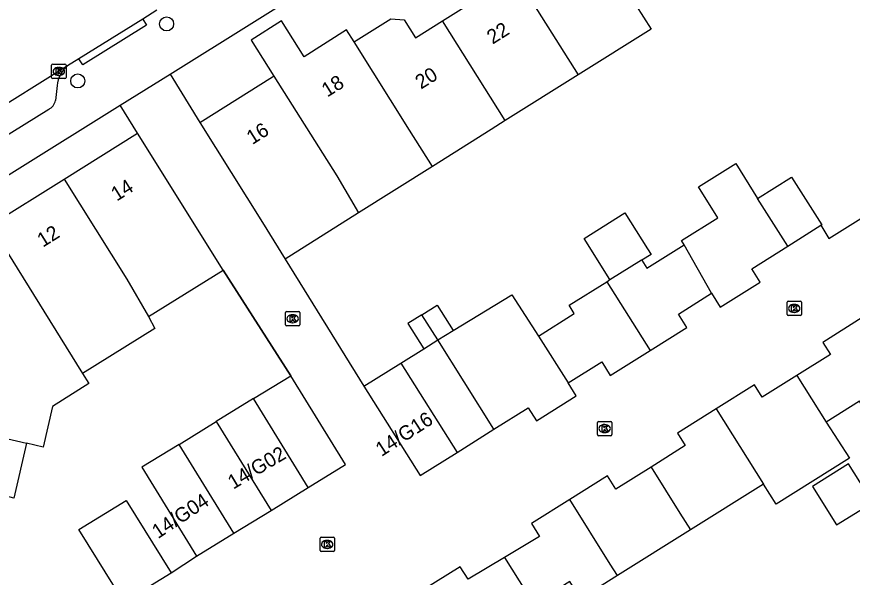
# Model space of a CAD drawing. Extents: x 157767 to 159171, y 387842 to 389425.
# Drawn here: x 158604.2 to 158662.4, y 388272.8 to 388311.9 of the extents above; entities that cross this region are included whole.
import ezdxf

# ---------------------------------------------------------------- set-up
doc = ezdxf.new("R2010")
doc.units = 0
for name, color, linetype in [('IMGEO_Boom', 7, 'Continuous'), ('IMGEO_Kolk', 7, 'Continuous'), ('IMGEO_Muur', 7, 'Continuous'), ('IMGEO_Pand', 7, 'Continuous'), ('IMGEO_Pand_nummerreeks', 7, 'Continuous'), ('IMGEO_Rijbaan_lokaal_open', 7, 'Continuous'), ('IMGEO_Voetpad_open', 7, 'Continuous')]:
    doc.layers.add(name, color=color, linetype=linetype)

msp = doc.modelspace()

# ---------------------------------------------------------------- linework, layer by layer
at = {"layer": 'IMGEO_Boom'}
for centre in [(158614.632, 388311.425), (158608.432, 388307.447)]:
    msp.add_circle(centre, 0.489, dxfattribs=at)
at = {"layer": 'IMGEO_Kolk'}
for p, q in [((158606.615, 388307.688), (158606.615, 388308.54)), ((158606.69, 388308.614), (158607.542, 388308.614)), ((158607.103, 388308.394), (158607.128, 388308.394)), ((158607.616, 388308.54), (158607.616, 388307.688)), ((158607.542, 388307.614), (158606.69, 388307.614)), ((158607.126, 388307.834), (158607.101, 388307.834)), ((158657.879, 388291.156), (158657.879, 388292.008)), ((158657.954, 388292.082), (158658.806, 388292.082)), ((158658.88, 388292.008), (158658.88, 388291.156)), ((158622.99, 388291.364), (158623.842, 388291.364)), ((158658.39, 388291.302), (158658.365, 388291.302)), ((158658.367, 388291.862), (158658.392, 388291.862)), ((158622.915, 388290.438), (158622.915, 388291.29)), ((158623.403, 388291.144), (158623.428, 388291.144)), ((158623.916, 388291.29), (158623.916, 388290.438)), ((158658.806, 388291.082), (158657.954, 388291.082)), ((158623.842, 388290.364), (158622.99, 388290.364)), ((158623.426, 388290.584), (158623.401, 388290.584)), ((158644.662, 388282.778), (158644.662, 388283.63)), ((158644.737, 388283.704), (158645.589, 388283.704)), ((158645.15, 388283.484), (158645.175, 388283.484)), ((158645.663, 388283.63), (158645.663, 388282.778)), ((158645.589, 388282.704), (158644.737, 388282.704)), ((158645.173, 388282.924), (158645.148, 388282.924)), ((158625.4, 388275.626), (158626.252, 388275.626)), ((158625.325, 388274.7), (158625.325, 388275.552)), ((158625.813, 388275.406), (158625.838, 388275.406)), ((158626.326, 388275.552), (158626.326, 388274.7)), ((158626.252, 388274.626), (158625.4, 388274.626)), ((158625.836, 388274.846), (158625.811, 388274.846))]:
    msp.add_line(p, q, dxfattribs=at)
for points in [[(158606.615, 388307.688), (158606.615, 388308.54)], [(158606.69, 388308.614), (158607.542, 388308.614)], [(158606.936, 388308.314), (158607.059, 388308.314), (158607.059, 388308.163), (158607.189, 388308.314), (158607.353, 388308.314), (158607.207, 388308.163), (158607.36, 388307.914), (158607.208, 388307.914), (158607.123, 388308.078), (158607.059, 388308.011), (158607.059, 388307.914), (158606.936, 388307.914), (158606.936, 388308.314)], [(158607.616, 388308.54), (158607.616, 388307.688)], [(158607.542, 388307.614), (158606.69, 388307.614)], [(158657.879, 388291.156), (158657.879, 388292.008)], [(158657.954, 388292.082), (158658.806, 388292.082)], [(158658.88, 388292.008), (158658.88, 388291.156)], [(158622.99, 388291.364), (158623.842, 388291.364)], [(158658.2, 388291.782), (158658.323, 388291.782), (158658.323, 388291.631), (158658.453, 388291.782), (158658.617, 388291.782), (158658.471, 388291.631), (158658.624, 388291.382), (158658.472, 388291.382), (158658.387, 388291.546), (158658.323, 388291.479), (158658.323, 388291.382), (158658.2, 388291.382), (158658.2, 388291.782)], [(158622.915, 388290.438), (158622.915, 388291.29)], [(158623.236, 388291.064), (158623.359, 388291.064), (158623.359, 388290.913), (158623.489, 388291.064), (158623.653, 388291.064), (158623.507, 388290.913), (158623.66, 388290.664), (158623.508, 388290.664), (158623.423, 388290.828), (158623.359, 388290.761), (158623.359, 388290.664), (158623.236, 388290.664), (158623.236, 388291.064)], [(158623.916, 388291.29), (158623.916, 388290.438)], [(158658.806, 388291.082), (158657.954, 388291.082)], [(158623.842, 388290.364), (158622.99, 388290.364)], [(158644.662, 388282.778), (158644.662, 388283.63)], [(158644.737, 388283.704), (158645.589, 388283.704)], [(158644.983, 388283.404), (158645.106, 388283.404), (158645.106, 388283.253), (158645.236, 388283.404), (158645.4, 388283.404), (158645.254, 388283.253), (158645.407, 388283.004), (158645.255, 388283.004), (158645.17, 388283.168), (158645.106, 388283.101), (158645.106, 388283.004), (158644.983, 388283.004), (158644.983, 388283.404)], [(158645.663, 388283.63), (158645.663, 388282.778)], [(158645.589, 388282.704), (158644.737, 388282.704)], [(158625.4, 388275.626), (158626.252, 388275.626)], [(158625.325, 388274.7), (158625.325, 388275.552)], [(158625.646, 388275.326), (158625.769, 388275.326), (158625.769, 388275.175), (158625.899, 388275.326), (158626.063, 388275.326), (158625.917, 388275.175), (158626.07, 388274.926), (158625.918, 388274.926), (158625.833, 388275.09), (158625.769, 388275.023), (158625.769, 388274.926), (158625.646, 388274.926), (158625.646, 388275.326)], [(158626.326, 388275.552), (158626.326, 388274.7)], [(158626.252, 388274.626), (158625.4, 388274.626)]]:
    msp.add_lwpolyline(points, dxfattribs=at)
for centre, start, end in [((158606.692, 388308.538), 91.55205, 178.44795), ((158606.692, 388308.538), 91.55205, 178.44795), ((158607.54, 388308.538), 1.55205, 88.44795), ((158607.54, 388308.538), 1.55205, 88.44795), ((158606.692, 388307.69), 181.55205, 268.44795), ((158606.692, 388307.69), 181.55205, 268.44795), ((158607.54, 388307.69), 271.55205, 358.44795), ((158607.54, 388307.69), 271.55205, 358.44795), ((158657.956, 388292.006), 91.55205, 178.44795), ((158657.956, 388292.006), 91.55205, 178.44795), ((158658.804, 388292.006), 1.55205, 88.44795), ((158658.804, 388292.006), 1.55205, 88.44795), ((158622.992, 388291.288), 91.55205, 178.44795), ((158622.992, 388291.288), 91.55205, 178.44795), ((158623.84, 388291.288), 1.55205, 88.44795), ((158623.84, 388291.288), 1.55205, 88.44795), ((158657.956, 388291.158), 181.55205, 268.44795), ((158657.956, 388291.158), 181.55205, 268.44795), ((158658.804, 388291.158), 271.55205, 358.44795), ((158658.804, 388291.158), 271.55205, 358.44795), ((158622.992, 388290.44), 181.55205, 268.44795), ((158622.992, 388290.44), 181.55205, 268.44795), ((158623.84, 388290.44), 271.55205, 358.44795), ((158623.84, 388290.44), 271.55205, 358.44795), ((158644.739, 388283.628), 91.55205, 178.44795), ((158644.739, 388283.628), 91.55205, 178.44795), ((158645.587, 388283.628), 1.55205, 88.44795), ((158645.587, 388283.628), 1.55205, 88.44795), ((158644.739, 388282.78), 181.55205, 268.44795), ((158644.739, 388282.78), 181.55205, 268.44795), ((158645.587, 388282.78), 271.55205, 358.44795), ((158645.587, 388282.78), 271.55205, 358.44795), ((158625.402, 388275.55), 91.55205, 178.44795), ((158625.402, 388275.55), 91.55205, 178.44795), ((158626.25, 388275.55), 1.55205, 88.44795), ((158626.25, 388275.55), 1.55205, 88.44795), ((158625.402, 388274.702), 181.55205, 268.44795), ((158625.402, 388274.702), 181.55205, 268.44795), ((158626.25, 388274.702), 271.55205, 358.44795), ((158626.25, 388274.702), 271.55205, 358.44795)]:
    msp.add_arc(centre, 0.0765, start, end, dxfattribs=at)
for centre, major_axis, ratio, start_param, end_param in [((158607.102, 388308.114), (-0.387, 0.002), 0.722429, 4.712389, 7.853982), ((158607.127, 388308.114), (-0.39, 0.002), 0.717154, 1.570796, 4.712389), ((158658.366, 388291.582), (-0.387, 0.002), 0.722429, 4.712389, 7.853982), ((158658.391, 388291.582), (-0.39, 0.002), 0.717154, 1.570796, 4.712389), ((158623.402, 388290.864), (-0.387, 0.002), 0.722429, 4.712389, 7.853982), ((158623.427, 388290.864), (-0.39, 0.002), 0.717154, 1.570796, 4.712389), ((158645.149, 388283.204), (-0.387, 0.002), 0.722429, 4.712389, 7.853982), ((158645.174, 388283.204), (-0.39, 0.002), 0.717154, 1.570796, 4.712389), ((158625.812, 388275.126), (-0.387, 0.002), 0.722429, 4.712389, 7.853982), ((158625.837, 388275.126), (-0.39, 0.002), 0.717154, 1.570796, 4.712389)]:
    msp.add_ellipse(centre, major_axis=major_axis, ratio=ratio, start_param=start_param, end_param=end_param, dxfattribs=at)
at = {"layer": 'IMGEO_Muur'}
for points in [[(158622.894, 388295.029), (158628.385, 388286.153)], [(158618.574, 388294.255), (158623.281, 388286.885)]]:
    msp.add_lwpolyline(points, dxfattribs=at)
at = {"layer": 'IMGEO_Pand'}
for points in [[(158633.853, 388311.651), (158638.77, 388314.743), (158638.933, 388314.845)], [(158638.933, 388314.845), (158643.318, 388307.874)], [(158646.8, 388313.606), (158648.397, 388311.068), (158643.318, 388307.874)], [(158627.693, 388310.175), (158627.843, 388310.269), (158630.255, 388311.786), (158631.193, 388311.703), (158631.971, 388310.467), (158633.853, 388311.651)], [(158627.693, 388310.175), (158627.171, 388311.005), (158624.21, 388309.142), (158622.645, 388311.631), (158620.527, 388310.299), (158622.103, 388307.793)], [(158638.239, 388304.68), (158633.853, 388311.651)], [(158633.159, 388301.485), (158631.566, 388304.018), (158627.693, 388310.175)], [(158616.937, 388304.544), (158622.016, 388307.738), (158622.103, 388307.793)], [(158622.103, 388307.793), (158626.487, 388300.823), (158628.01, 388298.246)], [(158643.318, 388307.874), (158638.239, 388304.68)], [(158616.937, 388304.544), (158621.32, 388297.574), (158622.894, 388295.029)], [(158638.239, 388304.68), (158637.245, 388304.055), (158633.159, 388301.485)], [(158607.49, 388300.609), (158612.611, 388303.806)], [(158618.574, 388294.255), (158612.611, 388303.806)], [(158633.159, 388301.485), (158628.01, 388298.246)], [(158650.702, 388296.018), (158650.518, 388296.312), (158653.062, 388297.912), (158651.713, 388300.061), (158654.299, 388301.684), (158655.826, 388299.257)], [(158655.826, 388299.257), (158658.196, 388300.748), (158660.292, 388297.416), (158660.232, 388297.378)], [(158602.319, 388297.38), (158607.49, 388300.609)], [(158607.49, 388300.609), (158611.847, 388293.63), (158613.374, 388291.009)], [(158657.922, 388295.925), (158655.826, 388299.257)], [(158628.01, 388298.246), (158622.894, 388295.029)], [(158645.535, 388293.59), (158643.731, 388296.458), (158646.573, 388298.246), (158648.155, 388295.731), (158648.396, 388295.348), (158647.75, 388294.942)], [(158602.319, 388297.38), (158608.769, 388287.049)], [(158657.922, 388295.925), (158660.232, 388297.378)], [(158647.75, 388294.942), (158648.102, 388294.383), (158650.702, 388296.018)], [(158652.616, 388292.638), (158650.702, 388296.018)], [(158652.616, 388292.638), (158653.225, 388291.67), (158656.01, 388293.421), (158655.423, 388294.354), (158657.922, 388295.925)], [(158645.535, 388293.59), (158647.731, 388294.972), (158647.75, 388294.942)], [(158613.374, 388291.009), (158618.574, 388294.255)], [(158640.561, 388289.657), (158643.05, 388291.223), (158642.688, 388291.8), (158645.306, 388293.446)], [(158645.306, 388293.446), (158645.535, 388293.59)], [(158645.306, 388293.446), (158648.327, 388288.643)], [(158634.595, 388290.037), (158638.698, 388292.538), (158640.561, 388289.657)], [(158648.327, 388288.643), (158650.899, 388290.261), (158650.314, 388291.191), (158652.616, 388292.638)], [(158632.425, 388291.138), (158633.483, 388291.804), (158634.595, 388290.037)], [(158613.374, 388291.009), (158613.803, 388290.192), (158608.769, 388287.049)], [(158632.425, 388291.138), (158631.451, 388290.525), (158632.554, 388288.774)], [(158633.528, 388289.387), (158632.425, 388291.138)], [(158663.126, 388290.941), (158660.367, 388289.212), (158660.898, 388288.364), (158658.569, 388286.904)], [(158663.126, 388290.941), (158666.012, 388286.34), (158663.251, 388284.61), (158662.934, 388285.116), (158660.606, 388283.655)], [(158633.528, 388289.387), (158634.595, 388290.037)], [(158640.561, 388289.657), (158642.623, 388286.383)], [(158632.554, 388288.774), (158633.528, 388289.387)], [(158637.444, 388283.153), (158635.37, 388286.458), (158633.528, 388289.387)], [(158630.958, 388287.771), (158632.554, 388288.774)], [(158642.623, 388286.383), (158644.96, 388287.853), (158645.558, 388286.902), (158648.327, 388288.643)], [(158628.385, 388286.153), (158630.958, 388287.771)], [(158630.958, 388287.771), (158634.872, 388281.535)], [(158608.769, 388287.049), (158609.214, 388286.336), (158606.674, 388284.75), (158606.018, 388281.913), (158604.865, 388282.18)], [(158620.688, 388285.29), (158623.281, 388286.885)], [(158624.5, 388279.094), (158627.093, 388280.689), (158623.281, 388286.885)], [(158658.569, 388286.904), (158656.155, 388285.39), (158655.615, 388286.25), (158652.942, 388284.574)], [(158658.569, 388286.904), (158660.606, 388283.655)], [(158628.385, 388286.153), (158632.304, 388279.92), (158634.872, 388281.535)], [(158637.444, 388283.153), (158639.833, 388284.655), (158640.404, 388283.746), (158643.183, 388285.493), (158642.623, 388286.383)], [(158620.688, 388285.29), (158618.095, 388283.694)], [(158624.5, 388279.094), (158620.688, 388285.29)], [(158593.352, 388284.846), (158604.865, 388282.18)], [(158652.942, 388284.574), (158650.243, 388282.881), (158650.783, 388282.019), (158648.396, 388280.521)], [(158652.942, 388284.574), (158656.236, 388279.322)], [(158615.502, 388282.099), (158618.095, 388283.694)], [(158618.095, 388283.694), (158621.907, 388277.498)], [(158634.872, 388281.535), (158637.444, 388283.153)], [(158660.606, 388283.655), (158662.231, 388281.139), (158657.11, 388277.929), (158656.236, 388279.322)], [(158604.865, 388282.18), (158603.982, 388278.358), (158603.468, 388278.476), (158602.993, 388276.422)], [(158615.502, 388282.099), (158612.909, 388280.504), (158616.721, 388274.308)], [(158619.314, 388275.903), (158615.502, 388282.099)], [(158648.396, 388280.521), (158645.94, 388278.981), (158645.366, 388279.897), (158642.734, 388278.246)], [(158648.396, 388280.521), (158650.409, 388277.311), (158651.148, 388276.133)], [(158662.166, 388280.741), (158659.65, 388279.165), (158661.334, 388276.478), (158663.85, 388278.055), (158662.166, 388280.741)], [(158621.907, 388277.498), (158624.5, 388279.094)], [(158656.236, 388279.322), (158651.148, 388276.133)], [(158611.645, 388271.105), (158608.515, 388276.152), (158611.807, 388278.194), (158614.938, 388273.147)], [(158642.734, 388278.246), (158640.061, 388276.57), (158640.627, 388275.668), (158638.18, 388274.207)], [(158646.06, 388272.943), (158645.558, 388273.743), (158642.734, 388278.246)], [(158619.314, 388275.903), (158621.907, 388277.498)], [(158616.721, 388274.308), (158619.314, 388275.903)], [(158651.148, 388276.133), (158646.06, 388272.943)], [(158638.18, 388274.207), (158635.64, 388272.69), (158635.09, 388273.567), (158632.507, 388271.948)], [(158638.18, 388274.207), (158640.222, 388270.95)], [(158611.645, 388271.105), (158614.938, 388273.147)], [(158646.06, 388272.943), (158643.481, 388271.326), (158642.73, 388272.523), (158640.222, 388270.95)]]:
    msp.add_lwpolyline(points, dxfattribs=at)
at = {"layer": 'IMGEO_Rijbaan_lokaal_open'}
for points in [[(158613.957, 388312.384), (158612.961, 388311.763)], [(158612.961, 388311.763), (158608.521, 388308.993)], [(158608.521, 388308.993), (158607.727, 388308.498)], [(158607.727, 388308.498), (158598.054, 388302.463)], [(158611.396, 388305.752), (158614.878, 388307.93)], [(158614.878, 388307.93), (158616.937, 388304.544)], [(158612.611, 388303.806), (158611.396, 388305.752)], [(158660.232, 388297.378), (158660.802, 388296.471), (158663.569, 388298.211), (158666.168, 388299.846), (158665.595, 388300.756)], [(158622.894, 388295.029), (158628.385, 388286.153)], [(158623.281, 388286.885), (158618.574, 388294.255)], [(158614.938, 388273.147), (158616.721, 388274.308)]]:
    msp.add_lwpolyline(points, dxfattribs=at)
at = {"layer": 'IMGEO_Voetpad_open'}
for points in [[(158614.878, 388307.93), (158660.802, 388336.638)], [(158612.961, 388311.763), (158613.227, 388311.34), (158608.787, 388308.57), (158608.521, 388308.993)], [(158607.003, 388307.126), (158606.894, 388306.077)], [(158579.324, 388272.258), (158583.204, 388288.164), (158611.396, 388305.752)], [(158606.415, 388305.465), (158580.713, 388289.482)]]:
    msp.add_lwpolyline(points, dxfattribs=at)
for centre, radius, start, end in [((158608.96, 388306.97), 1.963, 128.91062, 175.44844), ((158605.937, 388306.332), 0.99, 298.84845, 345.05241)]:
    msp.add_arc(centre, radius, start, end, dxfattribs=at)

# ---------------------------------------------------------------- texts
at = {"layer": 'IMGEO_Pand_nummerreeks'}
for s, rotation, p in [('22', 32.16012, (158637.355, 388309.979)), ('20', 32.16012, (158632.362, 388306.839)), ('18', 32.17158, (158625.833, 388306.288)), ('16', 32.16585, (158620.6, 388302.973)), ('14', 31.97936, (158611.152, 388299.028)), ('12', 31.97677, (158606.003, 388295.814)), ('14/G16', 32.91774, (158629.61, 388281.217)), ('14/G02', 30.61861, (158619.272, 388278.935)), ('14/G04', 33.69007, (158614.033, 388275.489))]:
    msp.add_text(s, height=1, rotation=rotation, dxfattribs=at).set_placement(p)

doc.saveas('drawing.dxf')
